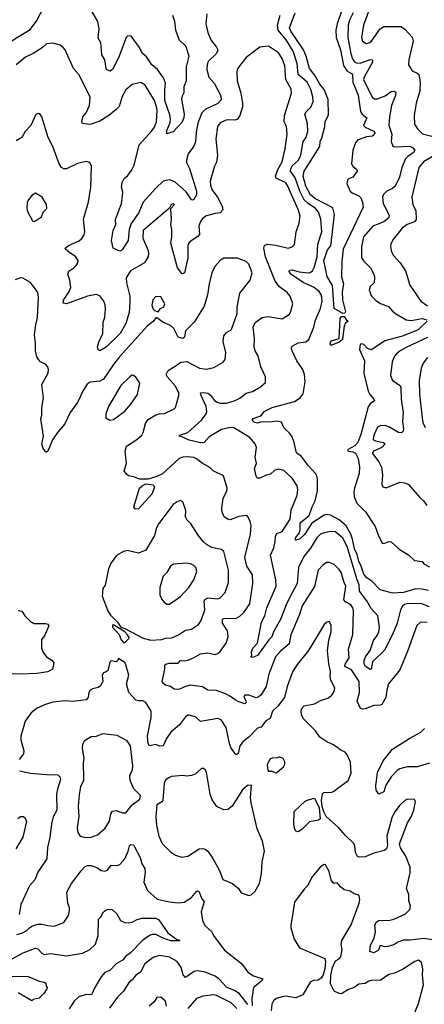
# Model space of a CAD drawing. Extents: x 1954683 to 2060285, y 904798 to 1016299.
# Tile 415 of 472: x 2040768 to 2044032, y 976459 to 984408. Entities that reach past the tile are written whole.
import ezdxf

# ---------------------------------------------------------------- set-up
doc = ezdxf.new("R2010")
doc.units = 0

msp = doc.modelspace()

# ---------------------------------------------------------------- linework, layer by layer
at = {"layer": '0CON10XD'}
for points in [[(2040985, 984553.1), (2040905.8, 984404.2), (2040845, 984320), (2040749.2, 984265), (2040665, 984207.1), (2040645, 984200), (2040625, 984202.5), (2040611.5, 984225), (2040617.8, 984302.2), (2040624.5, 984365), (2040653.3, 984475)], [(2042000, 984445), (2042016.7, 984396.7), (2042025.6, 984325), (2042055.5, 984245), (2042106.7, 984195), (2042131.5, 984115), (2042111.9, 984028.1), (2042110.9, 983915), (2042091.1, 983865), (2042092.5, 983817.5), (2042078.3, 983791.7), (2042073.1, 983766.9), (2042095.6, 983645), (2042093.1, 983615), (2042075, 983578.8), (2042006.5, 983503.5), (2041955, 983486.7), (2041955.5, 983515), (2041982.5, 983577.5), (2041985.4, 983605.4), (2041978.7, 983641.3), (2041939.7, 983755), (2041937.4, 983845), (2041943.9, 983895), (2041928.6, 983938.6), (2041880.4, 984005), (2041834.1, 984044.1), (2041789.6, 984109.6), (2041755, 984137.5), (2041734.5, 984185), (2041666.2, 984275), (2041640.8, 984279.2), (2041626.2, 984265), (2041565, 984100), (2041515, 984006.7), (2041495, 983993.8), (2041472.6, 984002.6), (2041465.6, 984015.6), (2041455.7, 984085), (2041430, 984125), (2041422.8, 984222.8), (2041399.7, 984259.7), (2041410, 984335), (2041399.2, 984395), (2041340.5, 984490.5)], [(2043366, 984485), (2043328, 984375), (2043317.2, 984325), (2043320, 984265), (2043354.6, 984164.6), (2043379.1, 984039.1), (2043407.6, 983995), (2043444.5, 983975), (2043453.6, 983963.6), (2043455.8, 983905), (2043498, 983798), (2043516.2, 983666.2), (2043530.5, 983645), (2043567.3, 983615), (2043542.2, 983555), (2043555, 983540.9), (2043625, 983508.4), (2043632.8, 983495), (2043625, 983475.5), (2043615, 983468.4), (2043565, 983461.8), (2043493.2, 983436.8), (2043476.1, 983413.9), (2043455, 983356), (2043445.3, 983245), (2043454.5, 983225), (2043488.1, 983198.1), (2043491.2, 983185), (2043455, 983138.2), (2043415, 983120), (2043407.7, 983085), (2043434.7, 983024.8), (2043451.2, 983011.2), (2043505, 982986.7), (2043520, 982970), (2043533.9, 982936.1), (2043540, 982895), (2043433.4, 982675), (2043376.8, 982555), (2043366, 982456), (2043363.2, 982333.2), (2043379.2, 982275), (2043370, 982215), (2043372.7, 982147.3), (2043395, 982050), (2043390.7, 982039.3), (2043375, 982036.2), (2043305, 982077.5), (2043292.2, 982262.2), (2043247.1, 982335), (2043220.5, 982465), (2043249.8, 982550.2), (2043277.8, 982582.2), (2043308.8, 982835), (2043295, 982889.6), (2043232.7, 982922.7), (2043150, 982965), (2043114.7, 982995), (2043075, 983065.5), (2043054.3, 983145), (2043063.2, 983185), (2043189.1, 983385), (2043191.1, 983425), (2043206.3, 983455), (2043230, 983545), (2043233.5, 983585), (2043259.3, 983640.7), (2043255.6, 983765), (2043223.3, 983845), (2043188.2, 983888.2), (2043145, 983963.1), (2043105.2, 984015), (2043078.7, 984115), (2043058.5, 984165), (2042956.5, 984315), (2042943.3, 984343.3), (2042991.1, 984465)], [(2043590.4, 984495), (2043541.8, 984365), (2043524.7, 984264.7), (2043534.7, 984234.7), (2043563, 984217), (2043585, 984220.4), (2043606.7, 984235), (2043675.5, 984334.5), (2043705, 984352.5), (2043845, 984354.2), (2043875, 984331.4), (2043935, 984268), (2043940.9, 984235), (2043907.1, 984085), (2043904.2, 984045), (2043933.8, 983995), (2043975, 983976.9), (2043987.8, 983965), (2043998.5, 983905), (2043995.4, 983835), (2043965.4, 983734.6), (2043950, 983635), (2043952.7, 983565), (2043976.6, 983526.6), (2044017.1, 983487.1), (2044103.3, 983465)], [(2042277.1, 984455), (2042270.5, 984375), (2042285.6, 984305), (2042308.5, 984245), (2042356.3, 984186.3), (2042365.7, 984165.7), (2042354.2, 984135), (2042288.7, 984071.3), (2042278.8, 984045), (2042276.2, 984005), (2042292.5, 983945), (2042336.7, 983895), (2042385.3, 983805.3), (2042397.1, 983765), (2042365, 983732.5), (2042265, 983682.1), (2042237.1, 983655), (2042205, 983573.8), (2042190.6, 983499.4), (2042185, 983423.3), (2042171.7, 983388.3), (2042128.1, 983325), (2042112.5, 983275), (2042114.6, 983255), (2042137, 983207), (2042194.5, 983025), (2042194.4, 982995), (2042172.5, 982957.5), (2042165, 982951.2), (2042155, 982953.8), (2042109.5, 983019.5), (2042020.5, 983100.5), (2041975, 983115.3), (2041925, 983105.3), (2041865, 983049.3), (2041764.1, 982935), (2041726.8, 982845), (2041666.2, 982763.8), (2041651.2, 982715), (2041642.9, 982625), (2041595, 982550), (2041575, 982540), (2041522.5, 982565), (2041509.2, 982625), (2041515.6, 982675), (2041522.6, 982707.4), (2041544.2, 982755), (2041541.8, 982795), (2041588.2, 982925), (2041597.9, 982987.9), (2041598.5, 983015), (2041588.1, 983055), (2041595, 983093.3), (2041611.4, 983125), (2041640.3, 983149.7), (2041671.9, 983195), (2041690.6, 983235), (2041732.2, 983397.8), (2041835, 983510), (2041855, 983540.8), (2041871.1, 983585), (2041875.8, 983675), (2041872.5, 983705), (2041854.7, 983754.7), (2041779.8, 983879.8), (2041745, 983900.8), (2041675, 983885.7), (2041625, 983841.4), (2041593, 983787), (2041571.4, 983708.6), (2041547.2, 983682.8), (2041486.3, 983633.7), (2041415, 983588.5), (2041335, 983562.5), (2041275, 983570), (2041270, 983585), (2041278.1, 983625), (2041302.6, 983657.4), (2041329.5, 983715), (2041335.4, 983785.4), (2041245.7, 983965), (2041202, 984015), (2041135, 984164), (2041118.6, 984185), (2041095, 984201.5), (2041035, 984218.9), (2040985, 984214.3), (2040948.8, 984181.2), (2040875.3, 984134.7), (2040814, 984105), (2040739.2, 984045)], [(2044065, 979800), (2044011.7, 979811.7), (2043965, 979813.3), (2043865, 979782.5), (2043775, 979778.8), (2043675, 979804), (2043611.3, 979871.3), (2043565, 979906), (2043545, 979931.8), (2043519, 980005), (2043502.7, 980032.7), (2043490.8, 980090.8), (2043468.5, 980135), (2043453.9, 980213.9), (2043439.2, 980255), (2043402.9, 980322.9), (2043345, 980370.6), (2043275, 980407.7), (2043245, 980412.7), (2043225, 980407.6), (2043125, 980342.9), (2043065, 980250.7), (2043025, 980213.6), (2042993.3, 980205), (2042992.5, 980225), (2043023.9, 980265), (2043030.4, 980295), (2043029.7, 980345), (2043102.5, 980405), (2043126.2, 980475), (2043151.8, 980525), (2043169.6, 980605), (2043169.7, 980695), (2043163.9, 980725), (2043153.8, 980745), (2043096.9, 980805), (2043041.3, 980881.3), (2043000.3, 980910.3), (2042983.3, 980995), (2042965, 981040), (2042945, 981070), (2042901.3, 981111.3), (2042879.1, 981159.1), (2042845, 981168.2), (2042785, 981159.2), (2042719.4, 981160.6), (2042685, 981150), (2042661.2, 981155), (2042643.8, 981175), (2042652.4, 981187.6), (2042705, 981206), (2042718.8, 981215), (2042740, 981245), (2042805, 981277.9), (2042985, 981324.6), (2043029.4, 981355), (2043053.4, 981386.6), (2043070, 981485), (2043064.3, 981545), (2043052.5, 981585), (2043004.5, 981655), (2042960, 981745), (2042959.7, 981760.3), (2042967, 981773), (2043015, 981799.4), (2043075, 981808.1), (2043100, 981825), (2043140.4, 981925), (2043152.8, 981977.2), (2043195, 982076), (2043208.1, 982135), (2043202.7, 982185), (2043182.9, 982215), (2043142.2, 982245), (2043055, 982285.7), (2042955, 982354.5), (2042941.9, 982375), (2042944.2, 982385), (2042965, 982388.5), (2043021.3, 982371.3), (2043095, 982364.1), (2043112.5, 982367.5), (2043129.2, 982380.7), (2043143.2, 982406.8), (2043166.9, 982495), (2043173.8, 982596.2), (2043206.6, 982695), (2043198.5, 982798.5), (2043179.3, 982855), (2043153.1, 982885), (2043093.7, 982923.7), (2043063.8, 982953.8), (2043028.4, 983025), (2042990.8, 983130.7), (2042951.9, 983185), (2042953.9, 983205), (2042967.9, 983232.1), (2043017.3, 983275), (2043037.2, 983315), (2043053.9, 983425), (2043076.1, 983455), (2043092.7, 983505), (2043089.2, 983570.8), (2043068.7, 983645), (2043079.1, 983665), (2043117.7, 983702.3), (2043134.5, 983745), (2043131.8, 983785), (2043116.5, 983845), (2043088.2, 983905), (2043013.3, 983965), (2043005.7, 984055), (2042972.9, 984152.9), (2042918.3, 984245), (2042853.1, 984323.1), (2042848.4, 984365), (2042868.1, 984445)], [(2043457.5, 984465), (2043429.4, 984405), (2043418.8, 984365), (2043415.2, 984265), (2043438.5, 984135), (2043452.3, 984092.3), (2043468.6, 984068.6), (2043485, 984059.2), (2043515, 984057.5), (2043595, 984086.2), (2043615, 984083.3), (2043614.5, 984065), (2043546.7, 983945), (2043542.5, 983925), (2043612.1, 983782.1), (2043630, 983770), (2043655, 983768.8), (2043715, 983792.4), (2043765, 983827.3), (2043785, 983831.1), (2043802.7, 983822.7), (2043800.4, 983795), (2043767.1, 983715), (2043750, 983625)], [(2044075, 979668.4), (2044005, 979693.8), (2043895, 979693.4), (2043872.3, 979687.7), (2043855.8, 979674.2), (2043840.7, 979645), (2043811.9, 979535), (2043776.8, 979445), (2043711.3, 979318.7), (2043615.3, 979224.7), (2043602.5, 979165), (2043595, 979162.9), (2043557.8, 979185), (2043546.8, 979206.8), (2043546.8, 979235), (2043558.8, 979265), (2043596.2, 979315), (2043623.1, 979395), (2043652.9, 979437.1), (2043666.2, 979465), (2043671.8, 979505), (2043657.8, 979595), (2043602.2, 979655), (2043569.1, 979715), (2043508.4, 979795), (2043507, 979845), (2043490, 979885), (2043409.6, 980155), (2043375, 980221.5), (2043315, 980272.5), (2043275, 980275.4), (2043215, 980263.3), (2043195, 980253.8), (2043164.6, 980225), (2043115, 980142.5), (2043058.9, 980075), (2043015.8, 979985), (2043006.5, 979855), (2042945, 979740), (2042916.9, 979685), (2042871.1, 979565), (2042816, 979465), (2042803.1, 979425), (2042779, 979401), (2042685, 979274.2), (2042645, 979260), (2042630, 979265), (2042640, 979275), (2042637.5, 979305), (2042648, 979335), (2042686, 979375), (2042718.9, 979545), (2042746.2, 979595), (2042761.4, 979658.6), (2042836.7, 979835), (2042834.7, 979885), (2042791.5, 980085), (2042819.1, 980145), (2042829.2, 980195), (2042830.5, 980239.5), (2042845, 980263.1), (2042875, 980269.4), (2042885, 980277.1), (2042950, 980375), (2042958.5, 980451.5), (2043005.8, 980565.8), (2043012.7, 980615), (2043005.5, 980645), (2042966.2, 980706.2), (2042898.8, 980768.8), (2042859.7, 980779.7), (2042825, 980772.2), (2042789.8, 980740.2), (2042755, 980731.8), (2042705, 980708), (2042685, 980707.5), (2042677.5, 980715), (2042661.9, 980785), (2042676.9, 980825), (2042666.5, 980875), (2042677.8, 980955), (2042666.5, 980985), (2042623.8, 981033.8), (2042495, 981112.8), (2042465, 981114.7), (2042395, 981098.7), (2042295, 981041.2), (2042254.7, 980995.3), (2042245, 980990.8), (2042216, 980994), (2042133.9, 981013.9), (2042075, 981041.1), (2042052.5, 981045), (2042060, 981055), (2042125.3, 981074.7), (2042234.8, 981175.2), (2042272.9, 981225), (2042278.2, 981245), (2042272.2, 981285), (2042230.5, 981375), (2042226.7, 981395), (2042255, 981399.2), (2042285, 981392.3), (2042306.6, 981376.6), (2042339.5, 981335), (2042365, 981317.3), (2042385, 981311.8), (2042435, 981312.9), (2042505, 981332.5), (2042545, 981351.9), (2042595, 981394), (2042645, 981405.8), (2042711.2, 981445), (2042751.2, 981478.8), (2042750.8, 981525), (2042713.1, 981605), (2042691.4, 981695), (2042668.6, 981735), (2042659.2, 981765), (2042662.7, 981835), (2042652.1, 981925), (2042666.4, 981963.6), (2042725, 982004.3), (2042772.3, 982012.3), (2042885, 981992.9), (2042945, 982030), (2042955.8, 982055), (2042970, 982115), (2042950.6, 982175), (2042925.8, 982205), (2042862.4, 982252.4), (2042827.5, 982297.5), (2042752, 982495), (2042737.1, 982565), (2042743.6, 982586.4), (2042763.8, 982596.2), (2042835, 982588.8), (2042935, 982564.4), (2042966.4, 982573.6), (2042985, 982593.3), (2042998.5, 982695), (2043022.5, 982765), (2043029.6, 982825), (2043014.7, 982875), (2042946.1, 983026.1), (2042932, 983065), (2042915, 983090.5), (2042837.9, 983127.9), (2042831.3, 983145), (2042850.4, 983199.6), (2042885, 983260), (2042909.6, 983365), (2042925.4, 983485), (2042919.4, 983545), (2042902.5, 983582.5), (2042905.3, 983635), (2042960.4, 983815), (2042957.1, 983847.1), (2042915.3, 983925), (2042907.1, 984035), (2042884.6, 984095), (2042855, 984140.5), (2042775, 984194.4), (2042705, 984186), (2042595, 984103.1), (2042542.4, 984037.6), (2042523.5, 984005), (2042519.5, 983985), (2042522.3, 983915), (2042552.7, 983815), (2042565.9, 983735), (2042565.3, 983704.7), (2042544.6, 983635), (2042525, 983604.4), (2042505, 983596.4), (2042445, 983601.1), (2042425, 983595.6), (2042384.2, 983575), (2042364, 983546), (2042349.6, 983445), (2042364.3, 983315), (2042355, 983257.5), (2042338.1, 983225), (2042304.6, 983105), (2042306.4, 983075), (2042318.3, 983038.3), (2042363.2, 982975), (2042402, 982902), (2042407.3, 982872.7), (2042385, 982849.6), (2042345, 982844.6), (2042275.3, 982824.7), (2042244.7, 982805.3), (2042229.6, 982785), (2042213.8, 982745), (2042217.8, 982675), (2042205, 982657.1), (2042159.3, 982629.3), (2042135, 982610), (2042125.3, 982585), (2042123.7, 982485), (2042096.4, 982363.6), (2042085, 982356), (2042075, 982360), (2042040, 982405), (2041987.6, 982605), (2041995.3, 982655), (2041995.3, 982715), (2041987.3, 982755), (2041992.2, 982795), (2041987.5, 982885), (2042016.7, 982915), (2042005, 982922.5), (2041990, 982915), (2041978.3, 982891.7), (2041963, 982877), (2041764.6, 982705), (2041761.3, 982645), (2041804.2, 982544.2), (2041808, 982515), (2041803.7, 982496.4), (2041773.7, 982446.4), (2041660.5, 982379.5), (2041625.6, 982325), (2041629.6, 982285), (2041655.4, 982175), (2041657, 982127), (2041651.8, 982045), (2041624.7, 981955), (2041578.2, 981875), (2041465, 981764.4), (2041413.6, 981733.6), (2041401.7, 981741.7), (2041396.2, 981766.2), (2041405.6, 981805), (2041439.1, 981875), (2041441.8, 981965), (2041454.6, 982005.4), (2041459.2, 982070.9), (2041456.4, 982105), (2041446, 982135), (2041415, 982179.4), (2041385, 982188.9), (2041315, 982175.7), (2041145, 982114.4), (2041118.3, 982118.3), (2041121.9, 982145), (2041166.9, 982215), (2041178.8, 982245), (2041171.5, 982305), (2041155.5, 982355), (2041165, 982378.1)], [(2041165, 982378.1), (2041205, 982404.4), (2041224.4, 982425), (2041235.6, 982445), (2041238.1, 982465), (2041217.6, 982497.6), (2041172, 982525), (2041136.2, 982555), (2041134, 982565), (2041160, 982585), (2041248.1, 982621.9), (2041269.3, 982640.7), (2041288.8, 982671.2), (2041292.5, 982695), (2041282.1, 982797.9), (2041321.7, 982938.3), (2041340.5, 983055), (2041346, 983225), (2041334, 983254), (2041305, 983263.8), (2041233.6, 983246.4), (2041145, 983203.8), (2041124.5, 983204.5), (2041104.5, 983214.5), (2041085.8, 983245), (2041034.5, 983384.5), (2040997.9, 983457.9), (2040946.7, 983623.3), (2040928.8, 983648.8), (2040915, 983650), (2040898.3, 983641.7), (2040856.7, 983555), (2040812, 983505), (2040785, 983456.2), (2040738.8, 983431.2)], [(2043750, 983625), (2043745.5, 983555.5), (2043768.9, 983485), (2043764.3, 983425), (2043778.3, 983388.3), (2043795, 983381.1), (2043915, 983387.7), (2043939.5, 983375), (2043955.8, 983355), (2043945, 983336.7), (2043898.2, 983305), (2043881.3, 983285), (2043850.6, 983215), (2043832.7, 983137.3), (2043796.1, 983065), (2043775, 983046.2), (2043729.2, 983025), (2043701.1, 982995), (2043695.6, 982975), (2043700.9, 982925), (2043741.5, 982845), (2043747.8, 982825), (2043743.1, 982805), (2043705, 982776.4), (2043617.4, 982742.6), (2043541.8, 982655), (2043525.6, 982575.6), (2043526.2, 982485), (2043540.3, 982460.3), (2043599.2, 982405), (2043624.3, 982355), (2043629.7, 982329.7), (2043628.8, 982285), (2043595.9, 982254.1), (2043586.2, 982225), (2043606, 982175), (2043641.4, 982141.4), (2043677.6, 982117.6), (2043743.9, 982093.9), (2043775, 982055.7), (2043800.6, 982035), (2043886, 981986), (2043925, 981980.3), (2044015, 981994.7), (2044053.3, 981985)], [(2044175, 983348.4), (2044025, 983261.1), (2043988.9, 983215), (2043930.4, 982975), (2043940.5, 982915), (2043964.4, 982865), (2043967.3, 982795), (2043952.5, 982775), (2043895, 982753.8), (2043853.3, 982725), (2043778.9, 982631.1), (2043760.9, 982595), (2043758.5, 982575), (2043767.5, 982535), (2043783.5, 982505), (2043836.9, 982445), (2043880.6, 982380.6), (2043915.7, 982265), (2044005, 982137.1), (2044058.3, 982098.3)], [(2040885, 982778.8), (2040895, 982783.8), (2040943, 982817), (2040956.7, 982855), (2040987.5, 982885), (2040982.5, 982915), (2040950, 982975), (2040895, 983007.5), (2040868.3, 982991.7), (2040838.8, 982955), (2040828.8, 982935), (2040824, 982885), (2040829.7, 982859.7), (2040870, 982785), (2040885, 982778.8)], [(2044055.6, 979544.4), (2043998.7, 979541.3), (2043971.7, 979518.3), (2043898.5, 979315), (2043836, 979164), (2043816, 979134), (2043743.1, 979045), (2043728.5, 978995), (2043722.5, 978935), (2043689.5, 978880.5), (2043676, 978874), (2043625, 978871.9), (2043555, 978844.3), (2043532.3, 978842.3), (2043518.3, 978848.3), (2043490, 978905), (2043509.7, 978975), (2043506.7, 979065), (2043445, 979159.2), (2043390, 979185), (2043394, 979205), (2043424.6, 979255), (2043421.2, 979325), (2043454.6, 979445), (2043460, 979635), (2043455, 979660), (2043442.2, 979682.2), (2043397.4, 979707.4), (2043383.1, 979725), (2043398.5, 979835), (2043384.2, 979864.2), (2043361.5, 979945), (2043345, 979968.6), (2043305, 980010.8), (2043265.7, 980025.7), (2043245.9, 980025.9), (2043215, 980007.5), (2043175.7, 979965), (2043146.9, 979833.1), (2043047.3, 979675), (2043024.5, 979605), (2042955, 979441.2), (2042940.5, 979369.5), (2042870.6, 979309.4), (2042830.9, 979265), (2042776.5, 979125), (2042755.4, 979025), (2042715, 978957.5), (2042698, 978942), (2042675, 978934.3), (2042615.5, 978954.5), (2042585, 978954.2), (2042575.8, 978945), (2042592.5, 978905), (2042593.8, 978895), (2042585, 978884.2), (2042535, 978899.6), (2042505, 978917.3), (2042469.1, 978945), (2042428.6, 978965), (2042355, 978991.3), (2042285, 978995.6), (2042242.8, 979022.8), (2042145, 979036.7), (2042105, 979025.6), (2042057.9, 979002.1), (2042035, 979000), (2042014.3, 979004.3), (2041985, 979025.8), (2041944.3, 979034.3), (2041918.8, 979055), (2041917.5, 979065), (2041938.6, 979165), (2041938, 979195), (2041946.7, 979205), (2041975, 979212.2), (2042045, 979212.9), (2042065, 979233.8), (2042095, 979230.9), (2042123.1, 979236.9), (2042168.8, 979255), (2042225, 979289.4), (2042285, 979296.7), (2042345, 979284.2), (2042365, 979290.8), (2042383.7, 979306.3), (2042433.6, 979375), (2042449.5, 979425), (2042444.4, 979475), (2042403.8, 979535), (2042402.9, 979567.1), (2042415, 979572.9), (2042515, 979575.5), (2042545, 979593.1), (2042575, 979623.3), (2042625, 979693.3), (2042647.5, 979855), (2042646.9, 979925), (2042598.9, 979995), (2042583.8, 980065), (2042629.6, 980255), (2042634.4, 980325), (2042627.4, 980357.4), (2042607, 980397), (2042595, 980406), (2042535, 980398.5), (2042465, 980370.6), (2042443.8, 980375), (2042418, 980395), (2042401.1, 980431.1), (2042397.3, 980465), (2042408.1, 980545), (2042438.5, 980601.5), (2042442.7, 980625), (2042412.9, 980725), (2042328.8, 980765), (2042302, 980792), (2042238.6, 980828.6), (2042195, 980863.8), (2042173.1, 980873.1), (2042125, 980877.9), (2042085, 980876.5), (2042055, 980866.5), (2041918.5, 980741.5), (2041875, 980720.5), (2041805, 980698.8), (2041735, 980697.5), (2041688.3, 980718.3), (2041645.9, 980725.9), (2041628.8, 980738.8), (2041610.8, 980765), (2041628.1, 980825), (2041618.5, 980925), (2041628, 980965), (2041712.2, 981017.8), (2041752.9, 981055), (2041765, 981076.7), (2041783.1, 981146.9), (2041805, 981180), (2041865, 981217.1), (2041895, 981225.8), (2041935, 981227.5), (2042015, 981266.7), (2042025, 981277.5), (2042051.9, 981375), (2042050.5, 981395), (2042020.9, 981450.9), (2041960.9, 981520.9), (2041950.4, 981545), (2041965, 981576.9), (2042038.9, 981621.1), (2042067.8, 981642.2), (2042115, 981649.4), (2042217.5, 981595), (2042275, 981585.7), (2042335, 981600), (2042407.9, 981642.1), (2042424.4, 981665.6), (2042430.5, 981725), (2042407.9, 981807.9), (2042415.7, 981855), (2042436.4, 981883.6), (2042473.8, 981905), (2042479.2, 981915), (2042521.9, 982035), (2042522.9, 982087.1), (2042545, 982200), (2042628, 982305), (2042641.9, 982365), (2042615.8, 982435), (2042595.5, 982455.5), (2042524.2, 982484.2), (2042415, 982484.2), (2042385.6, 982464.4), (2042343.1, 982415), (2042318.2, 982365), (2042295.5, 982275)], [(2042295.5, 982275), (2042282.8, 982187.2), (2042255.8, 982095), (2042174, 981965), (2042106.2, 981895), (2042096, 981845), (2042085, 981833.3), (2042046.1, 981846.1), (2042012, 981915), (2041985, 981938), (2041922.5, 981965), (2041875, 982000), (2041865, 982000), (2041847.5, 981975), (2041795, 981934.2), (2041573.5, 981685), (2041525, 981624.3), (2041445, 981505.6), (2041415, 981491.2), (2041335, 981482.2), (2041311.6, 981465), (2041280, 981415), (2041235, 981317.1), (2041173.8, 981236.2), (2041132.9, 981145), (2041071.9, 981075), (2041032.2, 981015), (2040995, 980923.8), (2040985, 980916.7), (2040975, 980918.8), (2040953.6, 980953.6), (2040945.6, 980985), (2040960, 981045), (2040939.2, 981185), (2040945.9, 981215.9), (2040946.1, 981276.1), (2040960, 981355), (2040947.3, 981462.7), (2040996.2, 981555), (2040998.8, 981585), (2040993.3, 981605), (2040975.9, 981625.9), (2040935, 981646.7), (2040921.2, 981661.2), (2040906.7, 981685), (2040894, 981735), (2040895.9, 981794.1), (2040888, 981865), (2040896.9, 981945), (2040911.9, 982005), (2040918.6, 982168.6), (2040913.3, 982205), (2040878, 982255), (2040855, 982286.7), (2040791.7, 982321.7), (2040775, 982323.8), (2040732.3, 982307.7)], [(2041885, 982050), (2041903.6, 982076.4), (2041929.3, 982090.7), (2041937.5, 982115), (2041905, 982170), (2041865, 982172.5), (2041842.3, 982147.7), (2041834.1, 982104.1), (2041845, 982070), (2041855, 982060), (2041885, 982050)], [(2043285, 981780), (2043275, 981780), (2043273, 981793), (2043280, 981815), (2043346.2, 981835), (2043353.2, 981996.8), (2043365, 982012), (2043385, 982011.2), (2043405, 981982.5), (2043417.5, 981975), (2043395, 981958), (2043384.4, 981935.6), (2043372, 981825), (2043345.4, 981804.6), (2043285, 981780)], [(2044054, 981975), (2043981.9, 981905), (2043855, 981852.3), (2043714.7, 981815.2), (2043605, 981743.8), (2043575, 981753.8), (2043545, 981785.8), (2043525, 981791.2), (2043515, 981786.7), (2043509.4, 981745), (2043548.5, 981655), (2043544.7, 981555), (2043579.7, 981409.7), (2043593.2, 981383.2), (2043625.6, 981345), (2043629.5, 981330.5), (2043594.3, 981305.7), (2043578.3, 981281.7), (2043521.3, 981058.7), (2043495.5, 980994.5), (2043472.3, 980967.7), (2043412.5, 980935), (2043417.5, 980925), (2043455, 980919.7), (2043477.9, 980907.9), (2043499.5, 980865), (2043508.2, 980795), (2043507.1, 980745), (2043468.9, 980625), (2043463.3, 980595), (2043466.2, 980555), (2043488.6, 980505), (2043558.4, 980435), (2043636.4, 980316.4), (2043659.2, 980249.2), (2043692.9, 980182.9), (2043705, 980180), (2043745, 980196.2), (2043765, 980193.3), (2043825.8, 980135.8), (2043865, 980111.2), (2043906.7, 980085), (2043951.7, 980041.7), (2044013.6, 980033.6), (2044027.5, 980015), (2044075, 979990)], [(2044058.2, 981841.8), (2043885, 981762.3), (2043836.4, 981733.6), (2043805, 981706.9), (2043788.5, 981685), (2043772.5, 981645), (2043758.6, 981535), (2043775, 981494), (2043838.2, 981455), (2043843.8, 981435), (2043844.7, 981344.7), (2043860.9, 981235), (2043856.2, 981165), (2043865.4, 981105.4), (2043861.9, 981085), (2043847.2, 981072.8), (2043825, 981074.5), (2043745, 981122.3), (2043715, 981132.7), (2043675, 981129.1), (2043655, 981118.2), (2043624.6, 981055), (2043619.2, 981025), (2043622.9, 981015), (2043637.2, 981007.2), (2043704, 980995), (2043717.1, 980985), (2043689.1, 980955), (2043623.5, 980925), (2043614.5, 980915), (2043614.4, 980905), (2043665, 980838.6), (2043687.9, 980795), (2043695.6, 980734.4), (2043689.2, 980655), (2043697.1, 980637.1), (2043725, 980627.5), (2043835, 980673.8), (2043875, 980668), (2043905, 980656.2), (2043995, 980551.1), (2044024.5, 980525), (2044051.4, 980485)], [(2044058.8, 981681.2), (2044024.2, 981635), (2044005.5, 981594.5), (2043990.9, 981495), (2043994.6, 981384.6), (2044013.9, 981195), (2044021.1, 981155), (2044039.5, 981115)], [(2041495, 981176), (2041525, 981180.8), (2041615, 981248), (2041665, 981304), (2041718.1, 981381.9), (2041735.6, 981475), (2041705, 981521.2), (2041685, 981536), (2041675, 981537.5), (2041655, 981525.6), (2041584.4, 981455), (2041484.3, 981285), (2041461.2, 981225), (2041463.3, 981195), (2041495, 981176)], [(2041705, 980456.2), (2041693, 980463), (2041688, 980475), (2041734.5, 980625), (2041755.6, 980645), (2041785, 980660.3), (2041844.2, 980654.2), (2041855.7, 980635), (2041835, 980576.7), (2041725, 980458.8), (2041705, 980456.2)], [(2041825, 979400), (2041915, 979404.6), (2041945, 979413.8), (2041995, 979416.5), (2042049.1, 979440.9), (2042105, 979478.6), (2042155, 979487.5), (2042210, 979525), (2042232, 979558), (2042261.1, 979645), (2042256.1, 979713.9), (2042262, 979728), (2042285, 979740), (2042365, 979732.1), (2042385, 979741.1), (2042425.4, 979784.6), (2042452.7, 979865), (2042451.8, 979965), (2042414.2, 980115), (2042395, 980130.6), (2042317.6, 980147.6), (2042275, 980171.1), (2042247.1, 980195), (2042206.4, 980246.4), (2042145, 980343.8), (2042118.8, 980368.8), (2042106.2, 980395), (2042108.8, 980445), (2042085, 980516.7), (2042065, 980526), (2042037.5, 980515), (2042005, 980493.8), (2041889.1, 980340.9), (2041871.5, 980305), (2041854.3, 980245), (2041785, 980124.3), (2041725, 980101.4), (2041635, 980122), (2041605.8, 980114.2), (2041548.3, 980081.7), (2041505, 980022.5), (2041483.3, 979975), (2041457, 979843), (2041437.5, 979815), (2041432.5, 979755), (2041480, 979635), (2041499.7, 979599.7), (2041555.7, 979545), (2041583.3, 979503.3), (2041615, 979493.8), (2041764.7, 979414.7), (2041825, 979400)], [(2041975, 979688.8), (2042065, 979750.8), (2042132.9, 979825), (2042172.5, 979885), (2042196.7, 979955), (2042189.2, 979985), (2042172.1, 980002.1), (2042145, 980015.8), (2042115, 980021.4), (2042007.7, 980012.3), (2041985, 979996.2), (2041955, 979946.2), (2041925, 979916.7), (2041898.6, 979825), (2041897.1, 979765), (2041915, 979726.7), (2041934.3, 979704.3), (2041955, 979688.8), (2041975, 979688.8)], [(2040755, 979639.4), (2040785, 979632), (2040810, 979595), (2040852.9, 979552.9), (2040885, 979534.2), (2040975, 979533.8), (2040995, 979528.8), (2041003.8, 979515), (2040966.7, 979433.3), (2040944.3, 979405), (2040944.2, 979334.2), (2040954.5, 979304.5), (2040984.4, 979264.4), (2041026.8, 979236.8), (2041043.3, 979215), (2041033.3, 979165), (2040995.6, 979144.4), (2040905, 979129.2), (2040774.2, 979124.2), (2040645, 979130.8)], [(2044160, 976970), (2044025, 976991), (2043917.9, 976977.9), (2043865, 976977.9), (2043819.1, 976960.9), (2043785, 976939.4), (2043734.2, 976924.2), (2043715, 976922), (2043675, 976932.5), (2043663, 976897), (2043625, 976873.8), (2043593.3, 976885), (2043598.6, 976935), (2043628.1, 976991.9), (2043637.5, 977045), (2043631.8, 977095), (2043645, 977121.4), (2043665.5, 977134.5), (2043755, 977138.2), (2043785, 977145.5), (2043879.5, 977190.5), (2043915.9, 977224.1), (2043920, 977255), (2043908.6, 977295), (2043906.7, 977345), (2043887.5, 977395), (2043919.1, 977520.9), (2043917.8, 977565), (2043906, 977594), (2043884.2, 977655), (2043841.1, 977721.1), (2043833.1, 977755), (2043895.5, 977924.5), (2043927.2, 977972.8), (2043948.6, 978025), (2043961.2, 978095), (2043952.3, 978112.3), (2043896.1, 978113.9), (2043875, 978104), (2043830.8, 978065), (2043788.6, 978005), (2043769.4, 977965), (2043729.4, 977815), (2043735.8, 977745), (2043725.8, 977714.2), (2043708.1, 977701.9), (2043625, 977680), (2043555, 977648.9), (2043507, 977647), (2043492.2, 977652.2), (2043477.3, 977685), (2043472.9, 977735), (2043465, 977753.8), (2043395, 977820.8), (2043339.2, 977885), (2043241.1, 977975), (2043221.5, 978011.5), (2043208.9, 978055), (2043203.1, 978105), (2043210.9, 978159.1), (2043222.1, 978167.9), (2043285, 978171.9), (2043301.3, 978178.7), (2043418, 978265), (2043442.9, 978325), (2043435.8, 978415), (2043408.3, 978478.3), (2043394.1, 978494.1), (2043359.5, 978509.5), (2043300, 978555), (2043245, 978577.1), (2043188.8, 978615), (2043155, 978666.2), (2043055.7, 978765), (2043042.2, 978795), (2043038.1, 978825), (2043042.5, 978845), (2043062.6, 978867.4), (2043145, 978885.6), (2043195, 978910.6), (2043255, 978930), (2043285, 978954), (2043304.3, 978985), (2043310.6, 979015), (2043277.5, 979075), (2043271.9, 979105), (2043274.3, 979145), (2043262.4, 979207.6), (2043251.5, 979315), (2043261.3, 979398.7), (2043280.6, 979465), (2043279.5, 979519.5), (2043265, 979548.8), (2043245, 979543.8), (2043224, 979525), (2043096.9, 979315), (2043008.5, 979205), (2042971.5, 979148.5), (2042925.4, 979025), (2042904.4, 978935), (2042850.8, 978865), (2042808.6, 978825), (2042788.6, 978765), (2042753.1, 978746.9), (2042715, 978696.9), (2042685, 978687.1), (2042615.3, 978614.7), (2042570.7, 978579.3), (2042543.8, 978545), (2042530, 978485), (2042515, 978474), (2042505, 978482)], [(2041615, 979380), (2041650, 979415), (2041638.8, 979438.8), (2041616.2, 979466.2), (2041525, 979522.5), (2041515, 979520), (2041517.5, 979505), (2041571.2, 979445), (2041585, 979402.5), (2041605, 979380), (2041615, 979380)], [(2042505, 978482), (2042472.4, 978532.4), (2042459.2, 978565), (2042434.5, 978694.5), (2042393.8, 978755), (2042365, 978765.8), (2042225, 978742.5), (2042185, 978780.8), (2042135, 978793.8), (2042125, 978793.8), (2042105, 978780), (2042056, 978715), (2041986.7, 978655), (2041951.5, 978605), (2041925, 978545.8), (2041895, 978542.2), (2041865, 978555.6), (2041815, 978546), (2041805.4, 978565.4), (2041798.4, 978625), (2041829.1, 978775), (2041829.5, 978825), (2041785, 978895.6), (2041759.8, 978909.8), (2041725, 978907.8), (2041705, 978914.4), (2041647.5, 978975), (2041628.2, 979045), (2041647.5, 979115), (2041625, 979200), (2041615, 979217.5), (2041565, 979250), (2041560, 979235), (2041545, 979222.5), (2041505, 979232.5), (2041495, 979220), (2041478.8, 979155), (2041465, 979142.5), (2041442.5, 979135), (2041432.5, 979115), (2041437.5, 979065), (2041420.7, 979029.3), (2041403.9, 979016.1), (2041355, 979006), (2041335.8, 978994.2), (2041324.2, 978975.8), (2041320.8, 978935), (2041305, 978916), (2041195, 978902.7), (2041135, 978908.5), (2041035, 978897.1), (2040975, 978880), (2040909.7, 978850.3), (2040859.1, 978810.9), (2040810.8, 978745), (2040775.6, 978624.4), (2040775.6, 978595), (2040800, 978505), (2040797.8, 978482.2), (2040764.2, 978435.8)], [(2044075, 978405.8), (2043974.4, 978375.6), (2043895, 978376), (2043835, 978360.8), (2043813.3, 978346.7), (2043765.3, 978294.7), (2043722.5, 978227.5), (2043705, 978174.3), (2043665, 978154.3), (2043645, 978187.5), (2043641.8, 978221.8), (2043655, 978330), (2043699.6, 978425), (2043775, 978518.1), (2043915, 978608.2), (2044004.5, 978655.5), (2044034, 978686)], [(2041335, 977804.2), (2041395, 977826), (2041457.9, 977882.1), (2041492, 977938), (2041504.1, 977995.9), (2041515, 978018.1), (2041545, 978022.5), (2041595.9, 978004.1), (2041625, 978005.8), (2041675, 978068), (2041737.5, 978115), (2041743.3, 978145), (2041687.8, 978197.8), (2041658.2, 978265), (2041655.6, 978305), (2041676.5, 978355), (2041681.5, 978385), (2041662.5, 978545), (2041635, 978587.1), (2041555, 978630), (2041435, 978641.2), (2041385, 978621.4), (2041342.9, 978617.1), (2041287, 978583), (2041273.9, 978556.1), (2041270.8, 978525), (2041284.4, 978445), (2041279.6, 978405), (2041283, 978287), (2041281.5, 978265), (2041258.8, 978215), (2041247.8, 978152.2), (2041240.5, 978055), (2041243.5, 977975), (2041230, 977885), (2041236, 977845), (2041255.9, 977815.9), (2041285, 977807.5), (2041335, 977804.2)], [(2042835, 978327.5), (2042845, 978332.5), (2042896.7, 978375), (2042907, 978397), (2042906.4, 978416.4), (2042893, 978443), (2042865, 978456.7), (2042845, 978447.5), (2042805, 978446.2), (2042785, 978436.7), (2042763, 978393), (2042768.3, 978348.3), (2042775, 978340), (2042805, 978340), (2042835, 978327.5)], [(2042615, 977337.5), (2042635, 977342.5), (2042667.3, 977372.7), (2042703.6, 977433.6), (2042719.2, 977515), (2042725, 977610), (2042742, 977695), (2042725.7, 977775), (2042684.3, 977875), (2042634, 978085), (2042630.8, 978125), (2042638.3, 978228.3), (2042605, 978226.7), (2042565, 978190), (2042482.8, 978057.2), (2042447.8, 978032.2), (2042415, 978027.8), (2042359.2, 978055), (2042320.2, 978110.2), (2042305.5, 978155), (2042274.1, 978334.1), (2042265, 978352.5), (2042251.7, 978361.7), (2042235, 978362.5), (2042182.3, 978317.7), (2042154.1, 978305.9), (2042115, 978300), (2042085, 978306.9), (2041993.2, 978296.8), (2041964.5, 978285.5), (2041945, 978268.8), (2041931.9, 978245), (2041923.3, 978105), (2041915, 978093.3), (2041875, 978070), (2041867, 977973), (2041871.9, 977905), (2041891.4, 977815), (2041916.8, 977756.8), (2041985, 977690), (2042025, 977664), (2042075, 977646.2), (2042125, 977654.2), (2042216.6, 977713.4), (2042245, 977716.9), (2042265, 977711.9), (2042284.6, 977694.6), (2042327.1, 977635), (2042378.9, 977538.9), (2042406.8, 977466.8), (2042485, 977434), (2042532.5, 977392.5), (2042555, 977357.5), (2042615, 977337.5)], [(2040765, 978343.8), (2040855.9, 978325.9), (2040985, 978313.3), (2041075, 978312), (2041092, 978295), (2041097.8, 978275), (2041071.8, 978195), (2041065.5, 978155), (2041067.3, 978025), (2041038.8, 977971.2), (2041023.3, 977916.7), (2041010, 977805), (2040990.9, 977725), (2040985.5, 977634.5), (2040915, 977526), (2040889.4, 977465), (2040847.5, 977415), (2040777.8, 977265), (2040764.2, 977185)], [(2043015, 977852.5), (2042995, 977857.5), (2042985, 977880), (2042980, 977915), (2042981.2, 978015), (2043071.9, 978098.1), (2043095, 978110.9), (2043145, 978122.9), (2043184.6, 978045), (2043192.9, 977955), (2043177.5, 977945), (2043105, 977932.9), (2043045, 977871.2), (2043015, 977852.5)], [(2040752.1, 977957.9), (2040775, 977976), (2040795, 977976), (2040808.3, 977968.3), (2040821.1, 977935), (2040792.6, 977807.4), (2040736.6, 977713.4)], [(2040745, 977023.3), (2040785, 977034.4), (2040824.2, 977055), (2040845.7, 977075), (2040865, 977090.6), (2040915, 977106.9), (2040945, 977107.1), (2040995, 977094.3), (2041045, 977090), (2041125, 977118.8), (2041162, 977175), (2041170, 977215), (2041168.7, 977238.7), (2041155.7, 977275), (2041147.5, 977365), (2041186.8, 977433.2), (2041262.6, 977537.4), (2041295, 977571.4), (2041315, 977580.5), (2041345, 977580), (2041395, 977560.5), (2041425, 977538.1), (2041455, 977534.4), (2041475, 977542.9), (2041505, 977581.4), (2041555, 977578.9), (2041575, 977586.9), (2041615, 977634.2), (2041643.3, 977695), (2041652.7, 977737.3), (2041665, 977748.8), (2041685, 977746.2), (2041695, 977731.2), (2041739.6, 977645), (2041752.6, 977592.6), (2041777.8, 977555), (2041781.2, 977525), (2041770.4, 977445), (2041797.6, 977377.6), (2041877.2, 977307.2), (2041974.4, 977285.6), (2042045, 977278.1), (2042095, 977284.3), (2042155, 977320), (2042195, 977368.8), (2042205, 977373.8), (2042215, 977366.2), (2042235.6, 977315), (2042255.7, 977285), (2042231.5, 977205), (2042242.7, 977135), (2042261.4, 977095), (2042315.4, 977045.4), (2042336.5, 977005), (2042418.9, 976895), (2042556.9, 976786.9), (2042608.8, 976718.8), (2042655, 976689.2), (2042730, 976665), (2042718.1, 976645), (2042654.6, 976595.4), (2042641.1, 976505), (2042642.5, 976447.5)], [(2043947.8, 976375), (2043984.6, 976465), (2044024.5, 976615), (2044017.5, 976695), (2044020.5, 976745), (2044008.6, 976795), (2043985, 976814.2), (2043956.2, 976805), (2043855, 976740.6), (2043790.5, 976709.5), (2043745, 976700), (2043675, 976650), (2043615, 976654.4), (2043585, 976645.6), (2043555, 976625.6), (2043505, 976621.9), (2043465, 976594.4), (2043415, 976575.7), (2043365, 976544.5), (2043345, 976545.6), (2043303.8, 976565), (2043275.4, 976625.4), (2043279.2, 976695), (2043290.4, 976755), (2043315, 976808.8), (2043344.1, 976825.9), (2043357.3, 976842.7), (2043368.7, 976901.3), (2043362.2, 976945), (2043365.6, 976975), (2043440.7, 977099.3), (2043506.9, 977275), (2043512.5, 977305), (2043506.2, 977335), (2043495, 977343.3), (2043465, 977351.2), (2043433, 977373), (2043385, 977384), (2043356.3, 977406.3), (2043328.3, 977438.3), (2043305, 977433.8), (2043295, 977442), (2043281.8, 977465), (2043265, 977531.2), (2043236.2, 977585), (2043225, 977586.7), (2043195, 977568.8), (2043123.9, 977486.1), (2043092.3, 977417.7), (2043062.7, 977387.3), (2042985, 977283.3), (2042955.7, 977095), (2042956, 977075), (2042981.4, 976985), (2043023.8, 976915), (2043228.3, 976828.3), (2043234.4, 976805), (2043229.1, 976745), (2043215, 976696), (2043199.4, 976670.6), (2043175.9, 976654.1), (2043135, 976650), (2043112.4, 976637.6), (2043053.3, 976535), (2042995, 976510.8), (2042915, 976524.3), (2042885, 976518.1), (2042836.7, 976505), (2042814.4, 976485.6), (2042800.9, 976459.1), (2042795.6, 976405)], [(2040672.6, 976807.4), (2040795.8, 976875), (2040895, 976911.1), (2040915, 976905.7), (2040945, 976870.8), (2040965, 976860.8), (2041015, 976867.8), (2041145, 976849.2), (2041275, 976870.9), (2041330.8, 976899.2), (2041379.1, 976945), (2041400.4, 977015), (2041404.3, 977145), (2041422, 977165), (2041442.5, 977205), (2041475, 977226.9), (2041514.1, 977224.1), (2041550.3, 977190.3), (2041581.2, 977135), (2041615, 977118.8), (2041645, 977116), (2041675, 977122.5), (2041715.6, 977144.4), (2041755, 977152.9), (2041865, 977155.5), (2041890.3, 977140.3), (2041964, 977035), (2042035, 976982.5), (2042055, 976978.8), (2042058, 976972), (2041985, 976972.3), (2041925, 976993.3), (2041865, 977023.1), (2041837.3, 977022.7), (2041815, 977014.1), (2041757.9, 976975), (2041661.5, 976875), (2041621.5, 976845), (2041601.3, 976818.7), (2041546.7, 976785), (2041495, 976732.2), (2041453.3, 976715), (2041425, 976680.6), (2041372.5, 976595), (2041346, 976535), (2041305, 976539.2), (2041245, 976518.8), (2041206.5, 976485), (2041167.1, 976422.9)], [(2042608.3, 976458.3), (2042542.2, 976542.2), (2042506.8, 976566.8), (2042435, 976596.7), (2042374.1, 976664.1), (2042345, 976687), (2042255, 976720), (2042195, 976730), (2042175, 976724.4), (2042104.2, 976674.2), (2042087.3, 976697.3), (2042070, 976755), (2042038.1, 976805), (2041975, 976839.1), (2041895, 976853.1), (2041845, 976837.5), (2041777.1, 976785), (2041741.2, 976718.8), (2041705, 976694.4), (2041675, 976655.6), (2041651.4, 976638.6), (2041605, 976565.7), (2041552.9, 976515), (2041493.3, 976426.7)], [(2040705.3, 976685.3), (2040835, 976683.1), (2040923.6, 976646.4), (2040965, 976637.5), (2040978.3, 976628.3), (2040980, 976605), (2040990, 976595), (2040987.5, 976585), (2040962.5, 976545), (2040925, 976507.5), (2040875, 976496.7), (2040865, 976487.5), (2040755, 976550.4)], [(2042520, 976425), (2042475, 976469.6), (2042355, 976530), (2042335, 976534.4), (2042245, 976524.4), (2042193.7, 976506.3), (2042124.1, 976425.9)], [(2041952, 976445), (2041943.8, 976485), (2041905, 976516), (2041875, 976513.3), (2041851.4, 976478.6), (2041812, 976445)]]:
    msp.add_lwpolyline(points, dxfattribs=at)

doc.saveas('drawing.dxf')
